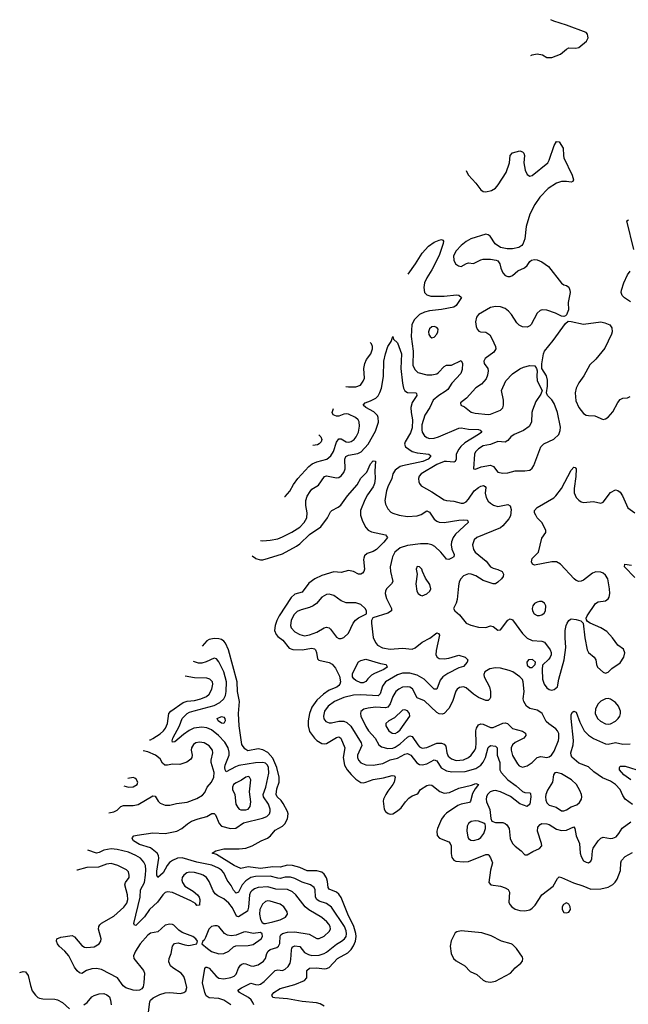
# Model space of a CAD drawing. Header units: inches. Extents: x 1550315 to 1685896, y 510706 to 640504.
# Tile 320 of 452: x 1601162 to 1606136, y 616355 to 624399. Entities that reach past the tile are written whole.
import ezdxf

# ---------------------------------------------------------------- set-up
doc = ezdxf.new("R2010")
doc.units = ezdxf.units.IN
doc.header["$MEASUREMENT"] = 0
doc.layers.add('B6601', color=7, linetype='Continuous')
doc.layers.add('B6602', color=7, linetype='Continuous')

msp = doc.modelspace()

# ---------------------------------------------------------------- linework, layer by layer
at = {"layer": 'B6601', "color": 5}
for points, elevation in [([(1603087.7, 620000), (1603090, 619998.2), (1603130, 619986), (1603150, 619986.2), (1603194.1, 620000)], 620), ([(1603973.7, 620000), (1603970.2, 619990), (1603978.7, 619910), (1603973.7, 619890), (1603963.1, 619876.9), (1603950, 619868), (1603930, 619868.2), (1603890, 619891), (1603850, 619899.7), (1603790, 619882.7), (1603730, 619888.2), (1603630, 619857.9), (1603574, 619830), (1603524.1, 619795.9), (1603470, 619721.8), (1603410, 619704.7), (1603380.3, 619679.7), (1603282.8, 619530), (1603262.4, 619490), (1603249.5, 619450), (1603244.8, 619410), (1603256.4, 619376.4), (1603270, 619359.7), (1603311, 619330), (1603363.6, 619263.6), (1603393.4, 619253.4), (1603470, 619250.1), (1603550, 619264.7), (1603570, 619259), (1603578.5, 619250), (1603586, 619230), (1603596.7, 619176.7), (1603607.5, 619167.5), (1603690, 619146.7), (1603714.1, 619134.1), (1603741.9, 619101.9), (1603776, 619036), (1603783, 618990), (1603778.1, 618970), (1603770, 618958.6), (1603754, 618946), (1603690, 618920.6), (1603643.9, 618890), (1603590, 618839.1), (1603550, 618782.2), (1603529.6, 618730), (1603518.6, 618670), (1603518.3, 618630), (1603530, 618584.9), (1603570, 618528.7), (1603590.2, 618510), (1603630, 618485.5), (1603650, 618482), (1603670, 618485.9), (1603750, 618535.1), (1603770, 618540.2), (1603787.2, 618530), (1603819, 618450), (1603804.2, 618370), (1603816, 618310), (1603839.2, 618270), (1603870, 618233.2), (1603910, 618194.6), (1603950, 618167), (1603970, 618165), (1603990, 618169.3), (1604050, 618191.4), (1604134.8, 618205.2), (1604205.2, 618225.2), (1604221.1, 618221.1), (1604230.3, 618210), (1604221.5, 618170), (1604212.3, 618150), (1604170, 618097.2), (1604154.1, 618070), (1604136, 618030), (1604133.3, 618013.3), (1604140.2, 617950), (1604150.2, 617930.2), (1604172.9, 617912.9), (1604190, 617908.2), (1604210, 617912.1), (1604250, 617935), (1604280, 617960), (1604314, 618010), (1604341.7, 618038.2), (1604370, 618056.9), (1604407.8, 618072.2), (1604419.1, 618080.9), (1604437.2, 618110), (1604490, 618142), (1604510, 618146.7), (1604530, 618144.4), (1604594.7, 618094.7), (1604630, 618080.2), (1604674.1, 618085.9), (1604750, 618120.7), (1604855.3, 618144.7), (1604890, 618158.3), (1604910, 618150.7), (1604883.6, 618116.4), (1604861.8, 618078.2), (1604846.4, 618013.6), (1604837.2, 618002.8), (1604770, 617989.4), (1604742.1, 617977.9), (1604650, 617917.7), (1604630, 617897.6), (1604610, 617866.2), (1604576.5, 617790), (1604570.3, 617770), (1604574.6, 617734.6), (1604591.7, 617711.7), (1604670, 617682), (1604681.1, 617670), (1604689.1, 617649.1), (1604688.2, 617588.2), (1604693.7, 617553.7), (1604710, 617532.4), (1604725.1, 617525.1), (1604790, 617519.6), (1604830, 617522.8), (1604970, 617577.7), (1604990, 617578.4), (1604994.7, 617574.7), (1605010, 617550.7), (1605025.7, 617510), (1605009.1, 617450), (1604994.9, 617350), (1605011.3, 617330), (1605090, 617320.3), (1605130, 617307.4), (1605153, 617293), (1605164.2, 617270), (1605159.5, 617190), (1605167.2, 617170), (1605183.1, 617150), (1605210, 617132), (1605250, 617122.2), (1605290, 617119.6), (1605330, 617127.2), (1605350, 617139.3), (1605374.8, 617165.2), (1605430, 617250.6), (1605520.9, 617319.1), (1605556.2, 617383.8), (1605570, 617395.5), (1605590, 617392), (1605687.5, 617347.5), (1605764.1, 617324.1), (1605830, 617294.6), (1605910, 617297.8), (1605970, 617312.2), (1606010, 617334), (1606028.5, 617351.5), (1606043.3, 617376.7), (1606072.3, 617447.7), (1606074.8, 617510), (1606079.8, 617530), (1606110, 617561.2), (1606170, 617595)], 620), ([(1604205.1, 620000), (1604190.1, 619930), (1604193, 619890), (1604210.2, 619810), (1604200.3, 619790), (1604160.8, 619750), (1604151.3, 619730), (1604149.3, 619710), (1604160.6, 619670), (1604201.3, 619590), (1604201.1, 619570), (1604169.4, 619550.6), (1604046.4, 619513.6), (1604037.6, 619490), (1604037.4, 619470), (1604051, 619351), (1604069.2, 619310), (1604086, 619290), (1604126.6, 619266.6), (1604190, 619256.8), (1604290, 619265.3), (1604370, 619257.1), (1604393.8, 619266.2), (1604450, 619314), (1604513.7, 619346.3), (1604570.4, 619390.4), (1604584.9, 619384.9), (1604591.5, 619370), (1604564.5, 619244.5), (1604563.6, 619210), (1604572.7, 619190), (1604590, 619180.3), (1604630, 619177.6), (1604670, 619183.2), (1604750, 619206.4), (1604802.8, 619190), (1604825.5, 619170), (1604818, 619150), (1604790, 619113.6), (1604750, 619102.8), (1604661.9, 619058.1), (1604618.8, 619030), (1604597.7, 619002.3), (1604570, 618929.6), (1604550, 618929.8), (1604466.8, 619010), (1604410, 619045), (1604350, 619061), (1604290, 619059.7), (1604250, 619047.2), (1604151.4, 618988.6), (1604126.2, 618953.8), (1604108.2, 618891.8), (1604090, 618874.7), (1603950, 618882.1), (1603890, 618880.1), (1603810, 618862.8), (1603735.2, 618830), (1603683.8, 618790), (1603653.7, 618750), (1603643.2, 618710), (1603647.3, 618687.3), (1603664.2, 618664.2), (1603690, 618653.4), (1603710, 618653.7), (1603770, 618668.4), (1603810, 618668.3), (1603836.3, 618656.3), (1603867.7, 618627.7), (1603953, 618490), (1603956.6, 618470), (1603922.8, 618390), (1603922.7, 618370), (1603929.4, 618350), (1603950, 618328.4), (1603991.4, 618311.4), (1604050, 618309.5), (1604130, 618322), (1604190, 618351), (1604250, 618365.4), (1604310, 618399.8), (1604330, 618403.8), (1604357.8, 618390), (1604408.7, 618328.7), (1604430, 618315.4), (1604451.8, 618311.8), (1604490, 618319.1), (1604550, 618352.9), (1604570, 618343.5), (1604607.4, 618287.4), (1604650, 618263), (1604693.8, 618253.8), (1604802.6, 618257.4), (1604890, 618282.7), (1604930, 618309.5), (1604950, 618332.1), (1604967.9, 618370), (1604990, 618452), (1605010, 618468.4), (1605050, 618462.7), (1605063.8, 618450), (1605065.1, 618390), (1605086.6, 618330), (1605086.7, 618270), (1605095.8, 618250), (1605151.1, 618190), (1605220.4, 618140.4), (1605270, 618093.7), (1605290, 618084.5), (1605330, 618081.3), (1605336.2, 618076.2), (1605340.2, 618050), (1605330, 617989.2), (1605307.9, 617972.1), (1605250, 617991.8), (1605172.1, 618052.1), (1605090, 618091.9), (1605050, 618101.1), (1605030, 618099.1), (1605007.7, 618090), (1604986, 618070), (1604976.6, 618050), (1604974.2, 618030), (1604977.4, 618010), (1605005.3, 617945.3), (1605012.7, 617872.8), (1605020.7, 617850), (1605050, 617840.8), (1605110, 617839.3), (1605130, 617833), (1605142.2, 617822.2), (1605161.1, 617790), (1605170.7, 617710.7), (1605189.5, 617669.5), (1605210, 617646.5), (1605261.3, 617610), (1605290, 617576.3), (1605295.5, 617575.5), (1605310, 617574.9), (1605355.5, 617604.5), (1605410, 617627.6), (1605428, 617650), (1605427.1, 617670), (1605393.3, 617770), (1605397.5, 617802.5), (1605414.9, 617825.1), (1605430, 617831.4), (1605470, 617830.2), (1605490, 617823.2), (1605550, 617784.9), (1605590, 617774.3), (1605630, 617778.2), (1605690, 617803.8), (1605698.9, 617790), (1605710.2, 617730), (1605736.1, 617670), (1605743.1, 617590), (1605750, 617562.8), (1605770, 617528.4), (1605790, 617514.9), (1605810, 617510.6), (1605830, 617524), (1605837.7, 617542.3), (1605842, 617610), (1605848, 617630), (1605890, 617690.2), (1605910, 617712.1), (1605930, 617720.6), (1605990.5, 617709.5), (1606010, 617711), (1606035.8, 617724.2), (1606057.8, 617750), (1606085.6, 617794.4), (1606155.1, 617844.9)], 640), ([(1604691.9, 620000), (1604670, 619988.2), (1604650, 619991.5), (1604643.1, 620000)], 640), ([(1604943.7, 620000), (1604974.6, 619974.6), (1605010.3, 619930), (1605030, 619916.9), (1605070, 619907.4), (1605104.9, 619890), (1605115.8, 619870), (1605112.2, 619850), (1605100.3, 619830), (1605070, 619802.6), (1605050, 619791.1), (1605030, 619791), (1604950, 619816.8), (1604890, 619855.7), (1604852.3, 619870), (1604828.6, 619871.4), (1604790, 619855.4), (1604766.5, 619830), (1604754.6, 619805.4), (1604747.2, 619770), (1604738.2, 619661.8), (1604729.1, 619630.9), (1604708.2, 619590), (1604717.3, 619570), (1604756.7, 619536.7), (1604810.2, 619470.2), (1604850, 619451.3), (1604910, 619436.9), (1604970, 619434), (1605010, 619446.7), (1605030, 619441.6), (1605070, 619410.7), (1605090, 619414), (1605150, 619492.7), (1605170, 619505.5), (1605190, 619495.5), (1605270, 619383.1), (1605310, 619346.3), (1605350, 619327.9), (1605430, 619322), (1605450, 619314.4), (1605497.1, 619250), (1605505.5, 619230), (1605505.5, 619210), (1605498, 619190), (1605485.9, 619174.1), (1605435.5, 619124.5), (1605430.4, 619089.6), (1605435.2, 619010), (1605447.6, 618970), (1605470, 618940.3), (1605490, 618926.9), (1605510, 618922.8), (1605530, 618926.3), (1605556.9, 618950), (1605568, 619010), (1605612.4, 619170), (1605626.3, 619270), (1605618.9, 619350), (1605619.1, 619410), (1605627.1, 619450), (1605635.8, 619470), (1605648.8, 619491.2), (1605660.6, 619499.4), (1605670, 619503.7), (1605710, 619498.7), (1605746.6, 619486.6), (1605766.8, 619470), (1605779, 619350), (1605799.8, 619250), (1605810, 619229.1), (1605856.5, 619190), (1605870.2, 619170.2), (1605875.3, 619130), (1605883.8, 619110), (1605930, 619068), (1605950, 619059.1), (1605970, 619067.7), (1606002, 619098), (1606070, 619143.9), (1606098.8, 619190), (1606106.7, 619226.7), (1606095.9, 619255.9), (1606048.9, 619288.9), (1606006.9, 619350), (1605960, 619400), (1605911.4, 619431.4), (1605825.2, 619470), (1605803.3, 619483.3), (1605794.8, 619494.8), (1605792, 619510), (1605798.7, 619530), (1605866.6, 619630), (1605890, 619642), (1605950, 619651.8), (1605970, 619666.7), (1605978.3, 619681.7), (1605984.2, 619710), (1605983.1, 619750), (1605967.4, 619830), (1605950, 619861.1), (1605930, 619876.5), (1605910, 619884.8), (1605870, 619887.6), (1605842.7, 619877.3), (1605770, 619818.9), (1605750, 619811.1), (1605730, 619809.7), (1605710, 619817.4), (1605693.6, 619830), (1605580.7, 619950), (1605550, 619969.6), (1605510, 619969.7), (1605370, 619941.6), (1605351.6, 619951.6), (1605343.6, 619970), (1605350, 619996.3), (1605353.5, 620000)], 660), ([(1606190, 619842.4), (1606105.2, 619930), (1606106, 619950), (1606163.1, 619943.1)], 640), ([(1603650, 616339.1), (1603618.3, 616358.3), (1603587.6, 616367.6), (1603470, 616379.1), (1603350, 616399.6), (1603247.5, 616407.5), (1603231.1, 616411.1), (1603224.4, 616424.4), (1603223.5, 616430), (1603239.8, 616450), (1603290, 616485), (1603410, 616515.5), (1603489.7, 616550), (1603507.4, 616570), (1603508.5, 616631.5), (1603530, 616649.1), (1603590, 616652.8), (1603650, 616643.9), (1603670, 616646.8), (1603690, 616656.3), (1603759.8, 616730), (1603843.6, 616776.4), (1603870, 616801.9), (1603890, 616831.9), (1603905.1, 616870), (1603911.3, 616908.7), (1603910, 616933), (1603892.9, 616990), (1603843.7, 617090), (1603790, 617227), (1603770, 617255.6), (1603750, 617272.4), (1603690, 617296.4), (1603682.1, 617310), (1603677.5, 617357.5), (1603668.9, 617388.9), (1603650, 617417.2), (1603630, 617433.8), (1603590, 617445.5), (1603510, 617446.1), (1603450, 617473.7), (1603390, 617487.6), (1603350, 617491.6), (1603290, 617476.3), (1603230, 617477.9), (1603130, 617464.1), (1603030, 617478.2), (1602970, 617464.8), (1602914.5, 617490), (1602770, 617578.7), (1602735.3, 617590), (1602764, 617610), (1602830, 617625.5), (1602955.8, 617624.2), (1603009.2, 617630), (1603062.7, 617650), (1603134, 617690), (1603187, 617713), (1603210.9, 617730), (1603250, 617777.2), (1603308.5, 617811.5), (1603329, 617830), (1603349.2, 617870), (1603357, 617910), (1603351.2, 617930), (1603315.9, 617995.9), (1603298.9, 618018.9), (1603265.7, 618050), (1603257.3, 618070), (1603263.9, 618116.1), (1603282.5, 618170), (1603283.5, 618210), (1603264.2, 618290), (1603230, 618366.8), (1603190, 618411.2), (1603150, 618435), (1603110, 618441.4), (1603026.8, 618426.8), (1603001.1, 618441.1), (1602978, 618478), (1602954.2, 618630), (1602949.4, 618730.6), (1602957.8, 618830), (1602942.3, 618910), (1602938.7, 618990), (1602869, 619250), (1602844.6, 619304.6), (1602830, 619321.8), (1602810, 619335.3), (1602790, 619342), (1602750, 619344.5), (1602710, 619335.5), (1602690, 619324.9), (1602653.1, 619282.1)], 620), ([(1603074.1, 616350), (1603067.4, 616370), (1603052.2, 616392.2), (1603031.5, 616411.5), (1602957.7, 616450), (1602943.5, 616470), (1602973.3, 616490), (1603050, 616527.6), (1603090, 616516.8), (1603110, 616515.2), (1603130, 616520.6), (1603159.6, 616540.4), (1603250, 616630.2), (1603270, 616636.9), (1603310, 616632.3), (1603330, 616640.7), (1603355.3, 616664.7), (1603371.3, 616690), (1603378.5, 616721.5), (1603382.2, 616797.8), (1603386, 616814), (1603394.5, 616825.5), (1603410, 616831.6), (1603450, 616826), (1603490, 616778.5), (1603521, 616761), (1603550, 616754.9), (1603610, 616756.8), (1603650, 616768.8), (1603670, 616780.8), (1603750, 616847.2), (1603790.8, 616870), (1603816.1, 616890), (1603828.7, 616910), (1603832.8, 616930), (1603830, 616954.3), (1603815.4, 616990), (1603708.6, 617148.6), (1603670, 617177.2), (1603610, 617198.2), (1603589.9, 617210), (1603579.9, 617230), (1603576.3, 617290), (1603567, 617310), (1603538.9, 617330), (1603470, 617351.4), (1603410, 617383), (1603373.6, 617393.6), (1603330, 617393.3), (1603290, 617383.1), (1603270, 617384.3), (1603210, 617401.1), (1603090, 617398.9), (1603050, 617391.9), (1603010, 617365), (1602980.3, 617330), (1602950, 617272.3), (1602930, 617262.2), (1602910, 617286.8), (1602890, 617326.6), (1602856.5, 617370), (1602829.1, 617430), (1602811.4, 617450), (1602787, 617467), (1602731.7, 617491.7), (1602610, 617516.2), (1602490, 617552.5), (1602450, 617548), (1602409.7, 617530.3), (1602386.3, 617513.7), (1602365.7, 617490), (1602334.9, 617430), (1602290, 617392), (1602282.8, 617410), (1602282.3, 617442.3), (1602298, 617550), (1602295.9, 617570), (1602286, 617590), (1602230, 617632.3), (1602141.6, 617661.6), (1602091.3, 617690), (1602080.7, 617710), (1602083.5, 617716.5), (1602095.1, 617730), (1602121.9, 617738.1), (1602250, 617754.8), (1602350, 617751.1), (1602445.2, 617770), (1602486, 617790), (1602532.7, 617830), (1602566, 617850), (1602619.3, 617870), (1602690, 617889.2), (1602733.1, 617913.1), (1602750, 617914.9), (1602762.8, 617902.8), (1602791.4, 617831.4), (1602811.7, 617810), (1602884, 617790), (1602927.2, 617792.8), (1602990, 617836.8), (1603145.2, 617874.8), (1603182.6, 617890), (1603202.8, 617910), (1603209.8, 617930), (1603209.9, 617950), (1603195.7, 617990), (1603154.7, 618050), (1603150.8, 618070), (1603173.8, 618130), (1603197.5, 618242.5), (1603196.2, 618290), (1603187.6, 618310), (1603170, 618324.5), (1603150, 618329.2), (1603090, 618328.8), (1602953.5, 618306.5), (1602924.2, 618295.8), (1602850, 618253.7), (1602840.2, 618270), (1602838.6, 618290), (1602842.2, 618310), (1602873.5, 618390), (1602874.6, 618414.6), (1602866.4, 618450), (1602837, 618497), (1602786.9, 618550), (1602730, 618596.1), (1602690, 618614), (1602650, 618620.4), (1602585.2, 618610), (1602547.7, 618592.3), (1602499.5, 618560.5), (1602430, 618498.3), (1602410, 618497.2), (1602406.5, 618506.5), (1602414, 618530), (1602468.8, 618630), (1602490.8, 618689.2), (1602529.2, 618730.8), (1602550, 618742.5), (1602586.2, 618753.8), (1602750, 618796.1), (1602798.1, 618821.9), (1602830.6, 618850), (1602843, 618877), (1602849.9, 618910.1), (1602852.9, 618990), (1602830, 619072.3), (1602790, 619153.5), (1602770, 619176.9), (1602750, 619183.1), (1602686.5, 619153.5), (1602650, 619142.7), (1602623.3, 619143.3), (1602582.3, 619156.3)], 640), ([(1602222.3, 618514.5), (1602230, 618515.5), (1602250, 618525.4), (1602310, 618566), (1602337, 618590), (1602352.5, 618610), (1602370, 618648.7), (1602380.8, 618730), (1602398.2, 618750), (1602498.3, 618821.7), (1602530, 618831.5), (1602590, 618838), (1602641.3, 618850), (1602687.1, 618870), (1602710, 618889.3), (1602732.2, 618930), (1602740.8, 618970), (1602736.1, 618990), (1602716.9, 619010), (1602690, 619018.9), (1602590, 619023), (1602513.9, 619034.8)], 660), ([(1606170, 617986.6), (1606110, 618031.5), (1606090, 618060.7), (1606068.8, 618110), (1606030.9, 618150), (1605990, 618177), (1605923.9, 618203.9), (1605854.4, 618254.4), (1605810, 618296.1), (1605730, 618323.9), (1605674.1, 618374.1), (1605667.7, 618390), (1605667.1, 618410), (1605685.4, 618474.6), (1605688.8, 618510), (1605668.8, 618691.2), (1605670, 618722), (1605679.6, 618740.4), (1605690, 618750.6), (1605710, 618742.8), (1605740.6, 618660.6), (1605775.7, 618590), (1605810, 618554), (1605850, 618527.2), (1605950, 618481.7), (1605970, 618480.6), (1606030, 618493.2), (1606090, 618480.2), (1606150, 618483.6)], 640), ([(1601889.7, 617919.9), (1601930, 617927.7), (1601959.2, 617940.8), (1601989.2, 617970.8), (1602010, 617980.2), (1602090, 617979.8), (1602130, 617987.1), (1602250, 618056.9), (1602270, 618054.4), (1602293.9, 618013.9), (1602310, 617997.7), (1602350, 617982.2), (1602390, 617983.2), (1602443.3, 617996.7), (1602530, 618007.7), (1602610, 618035.6), (1602656.5, 618063.5), (1602674.8, 618085.2), (1602694.6, 618130), (1602730.3, 618169.7), (1602748.3, 618210), (1602749.9, 618250.1), (1602727.1, 618330), (1602725.6, 618350), (1602741.2, 618410), (1602737.1, 618430), (1602710, 618466.6), (1602670, 618491.3), (1602630, 618496.8), (1602602.4, 618490), (1602582.7, 618477.3), (1602565.6, 618450), (1602563.5, 618430), (1602570.1, 618390), (1602568.1, 618370), (1602561.4, 618358.6), (1602527.8, 618332.2), (1602470, 618314.9), (1602410, 618317), (1602370, 618307.9), (1602348.8, 618308.8), (1602330, 618325.7), (1602310, 618359.3), (1602271.9, 618390), (1602210, 618417.6), (1602172.1, 618424.9)], 660), ([(1606155.4, 618190), (1606100.4, 618230), (1606063, 618270), (1606063, 618290), (1606070, 618299.3), (1606110, 618299.6), (1606250, 618256.6)], 620), ([(1602013, 618140.6), (1602050, 618127.7), (1602090, 618132.4), (1602122, 618150), (1602127, 618170), (1602113.4, 618193.4), (1602102, 618202), (1602090, 618206.6), (1602046.2, 618200)], 680), ([(1602886, 616350), (1602830, 616387.7), (1602790, 616401), (1602710, 616407.1), (1602684.7, 616424.7), (1602674, 616450), (1602656.2, 616530), (1602673.5, 616646.5), (1602682.7, 616657.3), (1602690, 616659.1), (1602710, 616650.2), (1602766, 616586), (1602790, 616569.5), (1602830, 616563.1), (1602886.3, 616573.7), (1602914, 616586), (1602930, 616600.3), (1602950.7, 616650), (1602966.4, 616673.6), (1602978.1, 616681.9), (1602990, 616687.3), (1603010, 616685.6), (1603050, 616670.2), (1603070, 616667.8), (1603110, 616678.5), (1603153.7, 616706.3), (1603169.8, 616730), (1603180.5, 616770), (1603192.5, 616790), (1603210, 616802), (1603262.3, 616817.7), (1603278, 616830), (1603287.1, 616852.9), (1603289.4, 616910.6), (1603296.4, 616923.6), (1603310, 616934.6), (1603350, 616945.5), (1603410, 616948.1), (1603527.7, 616927.7), (1603590, 616892.9), (1603610, 616893.5), (1603650, 616911.1), (1603691.4, 616948.6), (1603701.1, 616970), (1603698.3, 616990), (1603688.2, 617010), (1603670.6, 617030), (1603630, 617065.2), (1603526, 617126), (1603494.6, 617150), (1603417.1, 617250), (1603390, 617274.1), (1603350, 617292.1), (1603254.9, 617294.9), (1603190, 617314.8), (1603110, 617308.8), (1603081.6, 617298.4), (1603057.7, 617282.3), (1603047, 617270), (1603039.5, 617250), (1603032.7, 617147.3), (1603023.9, 617116.1), (1602950, 617068.9), (1602934.1, 617074.1), (1602901.8, 617141.8), (1602870, 617181.5), (1602830, 617216.8), (1602780.4, 617240.4), (1602757.9, 617257.9), (1602741.9, 617281.9), (1602710, 617356.9), (1602688.5, 617390), (1602660.5, 617410), (1602638.5, 617418.5), (1602590, 617431.7), (1602550, 617435.4), (1602528.5, 617430), (1602501.8, 617410), (1602490.1, 617389.9), (1602487.5, 617370), (1602490.9, 617350), (1602510, 617321.3), (1602578.8, 617278.8), (1602616.1, 617250), (1602629.1, 617230), (1602634.7, 617210), (1602630, 617165.2), (1602610, 617162), (1602597.2, 617177.2), (1602561.4, 617201.4), (1602410, 617269.1), (1602370, 617274.8), (1602350, 617267.3), (1602330.2, 617250), (1602289.2, 617190.7), (1602222.2, 617130), (1602181, 617070), (1602110, 616998.3), (1602100.1, 617000.1), (1602094.2, 617014.2), (1602146.7, 617230), (1602148.4, 617290), (1602180.4, 617350), (1602190.9, 617410.9), (1602193.6, 617453.6), (1602189.2, 617490), (1602176.8, 617516.8), (1602147.9, 617547.9), (1602110, 617570.9), (1602050, 617597.3), (1601958.8, 617618.8), (1601910, 617624.9), (1601850, 617615), (1601810, 617594.8), (1601790, 617589.8), (1601718.2, 617613)], 660), ([(1602212.7, 616270), (1602224.4, 616375.6), (1602232, 616390), (1602253, 616407), (1602305.9, 616434.1), (1602350, 616448.2), (1602390, 616452.3), (1602476.5, 616443.5), (1602503.7, 616450), (1602518.1, 616461.9), (1602527.6, 616492.4), (1602514.6, 616550), (1602502.1, 616582.1), (1602480.4, 616610), (1602412.3, 616652.3), (1602394, 616670), (1602381.2, 616701.2), (1602383.8, 616730), (1602399.8, 616770), (1602409.8, 616830.2), (1602427.3, 616852.7), (1602458, 616858), (1602510, 616840.3), (1602544.2, 616835.8), (1602608, 616850), (1602615.3, 616870), (1602601.2, 616890), (1602577.2, 616910), (1602490, 616941.7), (1602461.5, 616961.5), (1602420.1, 617000.1), (1602410, 617006.6), (1602390, 617009.5), (1602350, 617000.5), (1602290, 616947.8), (1602230, 616934.8), (1602210, 616920.4), (1602144.9, 616850), (1602109.2, 616790), (1602093.1, 616750), (1602093.7, 616730), (1602172.4, 616632.4), (1602180.3, 616610), (1602176.4, 616530), (1602170, 616498), (1602159.3, 616480.7), (1602142, 616470), (1602112.4, 616467.6), (1602090, 616471.2), (1602029.7, 616489.7), (1602006.5, 616506.5), (1601962, 616570), (1601830, 616638), (1601790, 616646.4), (1601750, 616644.7), (1601708.2, 616631.8), (1601670, 616607), (1601650, 616611.6), (1601630, 616629.6), (1601610, 616659.6), (1601562.7, 616750), (1601530, 616788), (1601482.9, 616830), (1601469.7, 616849.7), (1601463.7, 616870), (1601465.2, 616890), (1601496.6, 616903.4), (1601590, 616915.8), (1601610, 616906), (1601670, 616834), (1601690, 616822.6), (1601710, 616818.9), (1601770, 616825.5), (1601811.6, 616850), (1601824.2, 616870), (1601828.2, 616890), (1601806.9, 616970), (1601808.2, 616990), (1601816.4, 617003.6), (1601830, 617016.5), (1601930, 617076), (1602012.4, 617147.6), (1602037.8, 617182.2), (1602044.9, 617210), (1602043.7, 617250), (1602021.6, 617330), (1602026, 617350), (1602055.8, 617390), (1602057.2, 617410), (1602050, 617438), (1602034.6, 617454.6), (1601963, 617490), (1601910, 617504.3)], 680), ([(1601910, 617504.3), (1601870, 617499.3), (1601805.3, 617474.7), (1601710, 617472.5), (1601630, 617452.1), (1601627.5, 617450.6)], 680), ([(1601161.6, 616614.7), (1601190, 616624.2), (1601210, 616619.5), (1601230.2, 616590), (1601248.7, 616508.7), (1601264.6, 616464.6), (1601290, 616428.9), (1601310, 616410.3), (1601324.2, 616404.2), (1601350, 616398.2), (1601450, 616397.4), (1601470, 616391.8), (1601510.2, 616370.2), (1601570, 616318)], 680), ([(1601687, 616350), (1601712, 616370), (1601750, 616414.8), (1601770, 616427.3), (1601810, 616439.1), (1601850, 616442.8), (1601873.2, 616433.2), (1601894.6, 616414.6), (1601904.9, 616390), (1601910.5, 616350)], 680)]:
    msp.add_lwpolyline(points, dxfattribs=dict(at, elevation=elevation))
for points, elevation in [([(1604410, 619932.7), (1604400.7, 619910), (1604410.8, 619870), (1604398, 619790), (1604406.7, 619730), (1604417.6, 619710), (1604436.7, 619696.7), (1604450, 619693.4), (1604490, 619707.4), (1604514, 619730), (1604521.6, 619750), (1604514, 619786), (1604477.3, 619837.2), (1604452.3, 619890), (1604449, 619910), (1604430, 619929)], 660), ([(1603690, 619704.8), (1603670, 619702), (1603630, 619680.9), (1603586, 619630), (1603560.9, 619610), (1603530, 619595.5), (1603461.5, 619578.5), (1603430, 619563.2), (1603403.4, 619536.6), (1603380.4, 619490), (1603373.9, 619450), (1603380.2, 619430), (1603410, 619399.3), (1603450, 619375.3), (1603490, 619366.4), (1603530, 619372.7), (1603590, 619396.1), (1603650, 619431.8), (1603670, 619436), (1603690, 619430.2), (1603701, 619421), (1603750, 619354.4), (1603770, 619343.7), (1603790, 619343.7), (1603810, 619350.4), (1603850, 619387.7), (1603886.9, 619470), (1603906.3, 619493.7), (1603930, 619512.2), (1603996.2, 619543.8), (1603997, 619570), (1603985.6, 619590), (1603950, 619621.3), (1603910, 619634.8), (1603830, 619634.2), (1603790, 619652), (1603730, 619695)], 640), ([(1605410, 619646.9), (1605390, 619641.7), (1605370, 619629.6), (1605354.6, 619610), (1605349.2, 619590), (1605351.4, 619570), (1605366, 619546), (1605390, 619531.3), (1605410, 619530.2), (1605430, 619536.9), (1605448.2, 619550), (1605459.8, 619570), (1605460.4, 619610), (1605450, 619631.6), (1605430, 619645.1)], 680), ([(1603970, 618981.7), (1603950, 618981.9), (1603910, 618999.5), (1603892.7, 619012.7), (1603881.6, 619030), (1603882.4, 619057.6), (1603930, 619152.2), (1603950, 619164.1), (1603990, 619174.4), (1604110, 619139.1), (1604156, 619130), (1604165.5, 619110), (1604136.4, 619090), (1604061.6, 619058.4), (1604037, 619043), (1604005.7, 619014.3), (1603990, 618993.3)], 620), ([(1605352.7, 619172.7), (1605321, 619170), (1605306.4, 619150), (1605310, 619126), (1605330, 619106.8), (1605350, 619107.3), (1605375.3, 619130), (1605377.2, 619150)], 660), ([(1605050, 619104.8), (1605004.2, 619095.8), (1604963.1, 619070), (1604955.2, 619050), (1604957.2, 619030), (1605000.2, 618950), (1605009.4, 618910), (1605010, 618862.7), (1605004.6, 618850), (1604990, 618837.2), (1604970, 618836.8), (1604910, 618862.5), (1604869.9, 618889.9), (1604810, 618941), (1604790, 618948.4), (1604755.8, 618944.2), (1604735.8, 618930), (1604725.7, 618914.3), (1604697.6, 618830), (1604670, 618771.9), (1604630.5, 618729.5), (1604615.3, 618724.7), (1604590, 618728.6), (1604570, 618740.2), (1604470, 618835.5), (1604410, 618859.8), (1604371.2, 618931.2), (1604350, 618945.2), (1604330, 618949.9), (1604290, 618944.9), (1604261.3, 618930), (1604236, 618910), (1604210, 618870.9), (1604189.6, 618810), (1604170, 618781.9), (1604150, 618776.4), (1604070, 618782.1), (1604010, 618775.5), (1603974.4, 618765.6), (1603950, 618746), (1603945.8, 618730), (1603949.4, 618710), (1603990, 618624.9), (1604012.3, 618590), (1604066.6, 618530), (1604095.8, 618475.7), (1604117.5, 618457.5), (1604170, 618445.4), (1604210, 618448.6), (1604230, 618455.7), (1604270, 618483.8), (1604330, 618537.5), (1604350, 618548), (1604370, 618541.6), (1604414.3, 618474.3), (1604430, 618458), (1604450, 618448.9), (1604490, 618451.9), (1604570, 618488.9), (1604610, 618487.8), (1604630, 618479.8), (1604643.8, 618463.8), (1604652.3, 618410), (1604663.5, 618383.5), (1604690, 618360.1), (1604730, 618347.7), (1604787.7, 618352.3), (1604828.7, 618370), (1604850.6, 618390), (1604880.2, 618430), (1604888.8, 618451.2), (1604892.7, 618487.3), (1604890.4, 618590), (1604895.3, 618610), (1604910, 618636.9), (1604930, 618646.3), (1604950, 618643.7), (1605010, 618617.6), (1605030, 618616.1), (1605110, 618651.9), (1605130, 618653.8), (1605148.6, 618648.6), (1605190, 618607.2), (1605270, 618586.4), (1605294.7, 618570), (1605296.9, 618550), (1605282.6, 618530), (1605210, 618495), (1605190, 618475.1), (1605178.5, 618450), (1605177.7, 618430), (1605190, 618388.8), (1605230, 618319.5), (1605244, 618304), (1605270, 618291.3), (1605310, 618302.4), (1605350, 618330.2), (1605390, 618370.2), (1605421.8, 618378.2), (1605470, 618371.2), (1605490, 618376.1), (1605508.6, 618391.4), (1605530, 618423.7), (1605565, 618510), (1605569.2, 618530), (1605566.9, 618566.9), (1605556.4, 618590), (1605544.2, 618604.2), (1605485.4, 618645.4), (1605465.5, 618665.5), (1605430.8, 618730), (1605419.7, 618739.7), (1605390, 618758), (1605330, 618771.3), (1605302.4, 618790), (1605280.5, 618830), (1605277.4, 618850), (1605285.4, 618910), (1605276.9, 618990), (1605269.7, 619009.7), (1605249.4, 619030), (1605190.7, 619070.7), (1605163.1, 619083.1), (1605090, 619101.4)], 660), ([(1605970, 618853.5), (1605950, 618851), (1605910, 618831.9), (1605888.1, 618810), (1605868.4, 618770), (1605865, 618730), (1605884.4, 618690), (1605907.6, 618667.6), (1605950, 618645.8), (1605970, 618643.2), (1605990, 618646.8), (1606031.1, 618668.9), (1606053.3, 618690), (1606066.6, 618710), (1606072.8, 618730), (1606072.8, 618750), (1606056.1, 618790), (1606030, 618819.8), (1605990, 618847.6)], 660), ([(1604310, 618761.1), (1604290, 618756.9), (1604225, 618695), (1604179.3, 618670), (1604154, 618650), (1604153.1, 618630), (1604179.6, 618590), (1604206.4, 618570), (1604230, 618568.7), (1604250, 618579.3), (1604270, 618598.6), (1604349.6, 618710), (1604347.8, 618730), (1604330, 618752.4)], 680), ([(1602830, 618649.3), (1602810, 618651.6), (1602785, 618670), (1602776.3, 618690), (1602810, 618705), (1602830, 618700.7), (1602837.7, 618690), (1602842.1, 618670)], 620), ([(1605550.3, 618249.7), (1605534.3, 618245.7), (1605524.7, 618230), (1605516.8, 618170), (1605475.6, 618104.4), (1605461, 618070), (1605458.1, 618050), (1605461.8, 618021.8), (1605470, 618002), (1605490, 617982.2), (1605546.2, 617966.2), (1605590, 617936), (1605610, 617935.2), (1605630, 617943.5), (1605670, 617968.8), (1605714.3, 617985.7), (1605737.3, 618002.7), (1605754.2, 618030), (1605756.8, 618050), (1605752.7, 618070), (1605740.5, 618100.5), (1605711.6, 618150), (1605671.9, 618190), (1605590, 618238)], 660), ([(1603030, 618214.8), (1603010, 618211.6), (1602974.4, 618185.6), (1602930, 618164.8), (1602908.3, 618150), (1602899.7, 618130), (1602901.5, 618110), (1602920.9, 618070), (1602929.2, 617990), (1602943.1, 617963.1), (1602954.4, 617950), (1602970, 617943.8), (1603010, 617942.6), (1603030, 617949.5), (1603044.5, 617970), (1603050.7, 618010), (1603040.7, 618090), (1603049.7, 618190), (1603038.7, 618210)], 660), ([(1604886, 617854), (1604851.7, 617848.3), (1604828.8, 617831.2), (1604819.7, 617810), (1604816.6, 617770), (1604824.2, 617724.2), (1604830.3, 617710), (1604850, 617694.7), (1604870, 617692.1), (1604910, 617704.1), (1604930, 617717.7), (1604954, 617750), (1604968.5, 617790), (1604969.7, 617810), (1604965.3, 617825.3), (1604954.7, 617834.7), (1604910, 617851.2)], 640), ([(1603190, 617199.1), (1603170, 617194), (1603146.6, 617173.4), (1603125.3, 617130), (1603122.1, 617090), (1603130, 617048.2), (1603144.3, 617024.3), (1603156.3, 617016.3), (1603170, 617013.8), (1603230, 617028.3), (1603290, 617044.2), (1603333.3, 617066.7), (1603349.8, 617090), (1603347.9, 617110), (1603319.8, 617150), (1603290, 617172.1), (1603210, 617197)], 680), ([(1605630, 617182.7), (1605607.3, 617170), (1605596.3, 617150), (1605595.5, 617130), (1605610, 617104.9), (1605630, 617101.1), (1605650, 617107.4), (1605662.9, 617130), (1605659.6, 617150), (1605650, 617172.7)], 620), ([(1602756.9, 616996.9), (1602730, 616989.6), (1602707, 616970), (1602680.5, 616899.5), (1602670, 616879.3), (1602658.8, 616870), (1602650.8, 616850), (1602695.3, 616810), (1602730, 616787.2), (1602790, 616767.5), (1602830, 616769.2), (1602869.6, 616790), (1602910, 616823.1), (1602928.6, 616831.4), (1603030, 616835), (1603070, 616844.2), (1603134, 616890), (1603146, 616910), (1603143.7, 616930), (1603130, 616942), (1603070, 616934.6), (1603010, 616945.7), (1602990, 616945), (1602930, 616919.8), (1602890, 616913.8), (1602860.2, 616920.2), (1602834.2, 616934.2), (1602790, 616989.5), (1602776.6, 616996.6)], 680), ([(1604770, 616956), (1604733.4, 616946.6), (1604721.7, 616938.3), (1604687.9, 616872.1), (1604680.1, 616830), (1604687, 616770), (1604707.8, 616730), (1604730, 616709.4), (1604799.6, 616670), (1604843.4, 616623.4), (1604897.6, 616597.6), (1604950, 616551.2), (1604970, 616540.2), (1605010, 616535.2), (1605050, 616544.6), (1605171.8, 616610), (1605210, 616653), (1605257, 616690), (1605270, 616707.3), (1605274, 616730), (1605270, 616739), (1605222.9, 616810), (1605190, 616842.9), (1605177.2, 616850), (1605099, 616870), (1605015.2, 616915.2), (1604939.2, 616939.2)], 620)]:
    msp.add_lwpolyline(points, close=True, dxfattribs=dict(at, elevation=elevation))
at = {"layer": 'B6602', "color": 5}
for points, elevation in [([(1605338.1, 624106.4), (1605350, 624111.3), (1605390, 624119.6), (1605433.3, 624113.3), (1605470, 624089.4), (1605510, 624089.4), (1605581.1, 624118.9), (1605630, 624159), (1605650, 624169), (1605705.6, 624165.6), (1605730, 624173.2), (1605795.1, 624224.9), (1605806.4, 624250), (1605806, 624266), (1605801.1, 624281.1), (1605790, 624294), (1605630, 624355.6), (1605527.7, 624387.7), (1605503.7, 624399.4)], 680), ([(1604811.4, 623167.5), (1604814.7, 623154.7), (1604829.3, 623129.3), (1604890, 623064.9), (1604930, 623010.5), (1604950, 622997), (1604970, 622993.1), (1605016.3, 623003.7), (1605050, 623023.8), (1605071.8, 623050), (1605136.2, 623150), (1605166, 623230), (1605169.5, 623290), (1605190, 623310.7), (1605250, 623326.8), (1605270, 623321), (1605281, 623310), (1605287.3, 623290), (1605281.3, 623230), (1605292, 623170), (1605310, 623133.4), (1605330, 623121.6), (1605350, 623127), (1605477.4, 623230), (1605490, 623250.7), (1605530, 623372), (1605550, 623404.7), (1605570, 623401), (1605602, 623350), (1605604.9, 623290), (1605610, 623271.3), (1605678, 623130), (1605687.9, 623092.1), (1605683.5, 623076.5), (1605670, 623072), (1605630, 623077.2), (1605590, 623076.4), (1605550, 623064.1), (1605481.1, 623018.9), (1605411.4, 622948.6), (1605372.6, 622890), (1605330.2, 622810), (1605301.8, 622710), (1605290, 622608.7), (1605274.4, 622565.6), (1605265.8, 622554.2), (1605241.6, 622538.4), (1605190, 622527), (1605146.8, 622526.8), (1605090, 622537), (1605048, 622568), (1605007, 622630), (1604990, 622642.4), (1604970, 622646.6), (1604850, 622607.8), (1604810, 622587.9), (1604770, 622555.8), (1604730, 622512), (1604706.4, 622470), (1604710, 622436), (1604724.7, 622404.7), (1604747.5, 622387.5), (1604770, 622382), (1604812, 622408), (1604830, 622413.1), (1604870, 622407.3), (1604930, 622436.9), (1604950, 622441.7), (1605010, 622443.8), (1605054.6, 622434.6), (1605068.1, 622428.1), (1605085.5, 622405.5), (1605094, 622370), (1605110.7, 622330), (1605130, 622308.2), (1605150, 622300.5), (1605170, 622301.6), (1605189, 622310), (1605233.4, 622346.6), (1605286.8, 622373.2), (1605308.7, 622390), (1605330, 622424.7), (1605344.5, 622435.5), (1605370, 622440.5), (1605390, 622437.1), (1605430, 622420.3), (1605484.1, 622384.1), (1605590, 622247.7), (1605610, 622233), (1605630, 622227.7), (1605650, 622214.8), (1605658.4, 622190), (1605659.5, 622170), (1605645.3, 622090), (1605646, 622030), (1605630.7, 621989.3), (1605621, 621979), (1605610, 621974), (1605590, 621976), (1605541.5, 622001.4), (1605470, 622025.1), (1605432.3, 622027.7), (1605415.8, 622024.2), (1605390, 622002.7), (1605342, 621910), (1605330, 621896.9), (1605310, 621886.9), (1605270, 621889.7), (1605242.6, 621902.6), (1605223.6, 621923.6), (1605182, 621990), (1605157.5, 622017.5), (1605130, 622039.3), (1605090, 622054.3), (1605050, 622057.3), (1605010, 622048.8), (1604910.6, 621990), (1604895.8, 621970), (1604887.2, 621930), (1604892, 621892), (1604900.5, 621870), (1604914.2, 621854.2), (1604928.9, 621848.9), (1604970, 621845.8), (1605003.8, 621823.8), (1605024.3, 621790), (1605049.3, 621730), (1605052.2, 621710), (1605037.1, 621682.9), (1604965.7, 621630), (1604953.7, 621610), (1604957.6, 621590), (1604986.7, 621550), (1604990.4, 621530), (1604985.5, 621494.5), (1604975.3, 621464.7), (1604937.2, 621422.8), (1604890, 621391.2), (1604814.2, 621305.8), (1604764.9, 621270), (1604766, 621250), (1604797.6, 621237.6), (1604852.5, 621192.5), (1604883.5, 621183.5), (1604990, 621172.8), (1605010, 621176.5), (1605090.7, 621209.3), (1605110.8, 621229.2), (1605116, 621250), (1605115.1, 621290), (1605098.4, 621370), (1605135.6, 621450), (1605190, 621507.2), (1605250, 621547), (1605280.1, 621559.9), (1605330, 621573), (1605370.6, 621570.6), (1605386, 621550), (1605391.3, 621531.3), (1605387.3, 621490), (1605390.8, 621450), (1605431.3, 621368.7), (1605421.1, 621338.9), (1605380.1, 621279.9), (1605351.9, 621210), (1605346.7, 621190), (1605344.3, 621110), (1605324.6, 621075.4), (1605278.3, 621041.7), (1605202, 621010), (1605175.5, 620990), (1605150, 620961.5), (1605130, 620948.7), (1605070, 620954.3), (1605010, 620927.9), (1604950, 620916.5), (1604910, 620894.4), (1604886.7, 620870), (1604877.3, 620850), (1604871, 620731), (1604887.7, 620727.7), (1604934.3, 620745.7), (1605010, 620759.8), (1605034, 620750), (1605070, 620702), (1605110, 620693.1), (1605150, 620698), (1605210, 620713.8), (1605290, 620712.9), (1605330, 620718), (1605350, 620734.4), (1605363, 620757), (1605419.7, 620910), (1605446.5, 620933.5), (1605528, 620972), (1605566.6, 621010), (1605578.3, 621041.7), (1605581.2, 621070), (1605557.3, 621190), (1605530, 621264.2), (1605510, 621293.6), (1605476, 621330), (1605468, 621350), (1605475.9, 621404.1), (1605474.5, 621454.5), (1605466, 621490), (1605428, 621550), (1605428.9, 621588.9), (1605442, 621670), (1605449.5, 621690), (1605522.3, 621777.8), (1605622.7, 621917.3), (1605644.7, 621935.3), (1605670, 621934), (1605770, 621912.4), (1605910.6, 621930.6), (1605943.5, 621923.5), (1605985.4, 621905.4), (1606001, 621881), (1606004, 621850), (1605999.1, 621830), (1605944.4, 621715.6), (1605870, 621627), (1605821.4, 621578.6), (1605771.4, 621490), (1605730, 621431.1), (1605710.1, 621389.9), (1605700.4, 621350), (1605706.4, 621286.4), (1605730.2, 621230), (1605770, 621180.8), (1605790, 621169.1), (1605810, 621164.7), (1605862, 621162), (1605930, 621132.7), (1605950, 621137.1), (1605970, 621152.4), (1606010, 621195.8), (1606050, 621270.4), (1606070, 621296.5), (1606090, 621307.2), (1606130, 621310.4), (1606150, 621322)], 680), ([(1606182, 622522), (1606124, 622756), (1606136.4, 622763.6)], 680), ([(1604337.7, 622320.1), (1604396.4, 622403.6), (1604450, 622491.8), (1604503.6, 622550), (1604550, 622583), (1604590, 622599.1), (1604610, 622602.8), (1604619.1, 622599.1), (1604626, 622590), (1604622.4, 622570), (1604590, 622474), (1604530, 622354.5), (1604489.4, 622290), (1604470.8, 622250), (1604464.2, 622210), (1604470.2, 622170.2), (1604490.1, 622150.1), (1604521.2, 622141.2), (1604630, 622140.6), (1604731.3, 622151.3), (1604751.3, 622150), (1604772.7, 622130), (1604730, 622063.6), (1604710.6, 622050), (1604610, 622031.3), (1604510, 622021.9), (1604470, 622011.1), (1604429.3, 621990.7), (1604388.4, 621950), (1604367.5, 621910), (1604359.9, 621810), (1604377.2, 621690), (1604375.7, 621575.7), (1604390, 621541.7), (1604416.3, 621516.3), (1604490, 621497.4), (1604530, 621496.6), (1604570, 621507.3), (1604584, 621516), (1604630, 621566.4), (1604650, 621576.5), (1604690, 621576.8), (1604770, 621614.6), (1604779.3, 621590), (1604777.5, 621542.5), (1604766.5, 621510), (1604692.5, 621430), (1604661.6, 621378.4), (1604639.7, 621360.3), (1604586.5, 621330), (1604542, 621290), (1604514.4, 621230), (1604472.9, 621167.2), (1604449.2, 621090), (1604447.5, 621047.5), (1604451.6, 621030), (1604470, 620999.1), (1604490, 620984.6), (1604510, 620978.4), (1604550, 620980.7), (1604584.2, 620990), (1604750, 621063.2), (1604770, 621066), (1604830, 621053.2), (1604911.3, 621050), (1604925.9, 621045.9), (1604937.6, 621030), (1604912.6, 621010), (1604799, 620941), (1604767.1, 620912.9), (1604750.1, 620890), (1604730.1, 620850), (1604728.4, 620810), (1604719.6, 620790), (1604710, 620783.4), (1604650.9, 620790.9), (1604630, 620788.9), (1604570, 620765.3), (1604443.7, 620690), (1604426.3, 620670), (1604422.3, 620650), (1604424, 620624), (1604429.1, 620609.1), (1604443.8, 620590), (1604530, 620541.3), (1604630, 620475.5), (1604650.1, 620470.1), (1604710, 620466.7), (1604770, 620449.4), (1604790, 620450.2), (1604810, 620460.2), (1604830, 620481.2), (1604874.9, 620550), (1604910, 620577.2), (1604930, 620587.9), (1604953.2, 620593.2), (1604966.7, 620586.7), (1604970, 620576), (1604966.8, 620530), (1604974.9, 620494.9), (1604990, 620466.3), (1605008.3, 620448.3), (1605033.1, 620433.1), (1605070, 620421.2), (1605150, 620437.3), (1605170, 620427.7), (1605177.8, 620397.8), (1605173, 620347), (1605159.8, 620320.2), (1605110, 620264), (1605090, 620248.8), (1604896.5, 620170), (1604874.9, 620150), (1604862.6, 620110), (1604869.2, 620070), (1604882.8, 620050), (1604943.7, 620000)], 660), ([(1606152.9, 622092.9), (1606105.6, 622125.6), (1606086, 622146), (1606077.2, 622170), (1606079, 622190), (1606099.3, 622250), (1606130, 622316), (1606150, 622346)], 680), ([(1603129.3, 620144.7), (1603150, 620142.5), (1603210, 620146.1), (1603270, 620158.1), (1603310, 620173.6), (1603386.7, 620213.4), (1603450, 620253.7), (1603487.2, 620290), (1603509.1, 620330), (1603511.4, 620370), (1603500.8, 620430), (1603501.1, 620470), (1603512.3, 620507.7), (1603534.6, 620545.4), (1603550, 620562.8), (1603603.1, 620596.9), (1603652.8, 620667.2), (1603670, 620672.9), (1603750, 620656), (1603770, 620659.7), (1603790, 620672.8), (1603810, 620699.5), (1603820.7, 620730), (1603819.5, 620810), (1603827.1, 620830), (1603850, 620841.2), (1603926, 620854), (1603951.9, 620868.1), (1604010, 620931.9), (1604070, 621036.5), (1604093.4, 621110), (1604091.3, 621150), (1604085.2, 621165.2), (1604056.4, 621196.4), (1603991.1, 621230), (1603969.8, 621250.2), (1603986, 621270), (1604030, 621286.4), (1604071.7, 621308.3), (1604090, 621326.5), (1604105.3, 621354.7), (1604117.9, 621390), (1604135.4, 621484.6), (1604138.3, 621610), (1604150, 621670.6), (1604170, 621730.4), (1604198, 621770), (1604210.5, 621810.5), (1604218, 621790), (1604250, 621758), (1604281.5, 621670), (1604276.9, 621550), (1604289.6, 621429.6), (1604298.6, 621390), (1604310, 621368.2), (1604330, 621352.7), (1604398, 621350), (1604405.2, 621345.2), (1604407, 621330), (1604368.5, 621271.5), (1604357.5, 621230), (1604359.8, 621190), (1604371.3, 621130), (1604370, 621064), (1604355.9, 621024.1), (1604310.9, 620950), (1604306.3, 620930), (1604315, 620910), (1604370, 620872.1), (1604410, 620859.5), (1604506, 620850), (1604517.8, 620837.8), (1604518.5, 620830), (1604500.2, 620810), (1604456, 620790), (1604290, 620755.4), (1604270, 620748.5), (1604230, 620719.8), (1604211.8, 620690), (1604204, 620650), (1604170, 620582), (1604159.5, 620550), (1604144.7, 620470), (1604150, 620440.7), (1604170, 620403), (1604195.2, 620375.2), (1604210, 620366.5), (1604264, 620350), (1604330, 620339.8), (1604410, 620344.8), (1604443.7, 620356.3), (1604490, 620387), (1604510, 620376.4), (1604550, 620318.2), (1604570, 620302.7), (1604590, 620294.2), (1604630, 620290.9), (1604749.9, 620310.1), (1604792, 620312), (1604818, 620310), (1604824.5, 620304.5), (1604826.4, 620290), (1604724.5, 620195.5), (1604704.2, 620170), (1604690, 620132), (1604687.6, 620107.6), (1604693, 620073), (1604711.4, 620030), (1604710.4, 620010), (1604691.9, 620000)], 640), ([(1603826.3, 621402.4), (1603850, 621398.5), (1603910, 621399.2), (1603946.3, 621413.7), (1603970, 621445.5), (1603979.2, 621470), (1603973.5, 621550), (1603981.5, 621590), (1603997.2, 621622.8), (1604030.7, 621670), (1604045, 621710), (1604044.5, 621730), (1604037.3, 621750), (1604026.1, 621763.3)], 660), ([(1603326.8, 620502.6), (1603330, 620503), (1603370, 620548.2), (1603398.9, 620601.1), (1603433.6, 620650), (1603525, 620750), (1603552, 620770), (1603590, 620787.9), (1603671.2, 620808.8), (1603705.3, 620834.7), (1603727.5, 620872.5), (1603750, 620948.9), (1603770, 620974.2), (1603790, 620974.2), (1603830, 620950.2), (1603850, 620947.1), (1603870, 620952.5), (1603895.9, 620970), (1603912.8, 620990), (1603931.3, 621030), (1603938.9, 621078.9), (1603935, 621115), (1603927.3, 621130), (1603906.9, 621150), (1603850, 621176.8), (1603830, 621179.5), (1603810, 621175.9), (1603770, 621161.3), (1603750, 621160.3), (1603724.2, 621170), (1603716.5, 621190), (1603726.9, 621222.8)], 660), ([(1603607.1, 621007), (1603621.6, 620990), (1603629.6, 620970), (1603625.6, 620950), (1603610, 620932.7), (1603595.2, 620924.8), (1603558.4, 620919.3)], 680), ([(1603194.1, 620000), (1603310, 620036.3), (1603422.7, 620097.3), (1603450, 620117), (1603530, 620192.1), (1603623.1, 620256.9), (1603678.6, 620330), (1603701.5, 620378.5), (1603711.6, 620388.4), (1603764.2, 620415.8), (1603785.8, 620434.2), (1603841.5, 620510), (1603921, 620599), (1603950, 620652.4), (1603998.2, 620701.8), (1604030, 620770.4), (1604050, 620795.5), (1604070, 620792), (1604064.2, 620710), (1604067.4, 620650), (1604060.8, 620610), (1604050, 620581.6), (1604003.6, 620516.4), (1603982.3, 620477.7), (1603947.3, 620390), (1603945.7, 620350), (1603962, 620302), (1603990, 620250.4), (1604008.5, 620228.5), (1604035.9, 620215.9), (1604151.7, 620191.7), (1604167.3, 620170), (1604137.4, 620130), (1604078.7, 620070), (1604050, 620053.5), (1604002.2, 620037.8), (1603980.6, 620019.4), (1603973.7, 620000)], 620), ([(1605353.5, 620000), (1605400.9, 620050), (1605430, 620162), (1605462, 620210), (1605462, 620230), (1605429.5, 620290), (1605391.6, 620330), (1605378.7, 620350), (1605369.6, 620370), (1605369.7, 620390.3), (1605390, 620413.4), (1605526.2, 620493.8), (1605543.7, 620510), (1605589.6, 620570), (1605670, 620719.1), (1605690, 620742.8), (1605702, 620742), (1605710.3, 620730.3), (1605707.1, 620667.1), (1605692.3, 620570), (1605694.2, 620534.2), (1605710, 620495.3), (1605730, 620472.8), (1605750, 620460.9), (1605770, 620456), (1605850, 620462.4), (1605910, 620450.6), (1605930, 620457.3), (1605990, 620536.5), (1606030, 620557.6), (1606050, 620554), (1606070, 620538.4), (1606088.9, 620510), (1606132.2, 620412.2), (1606190.2, 620370)], 660), ([(1604643.1, 620000), (1604602.8, 620050), (1604554.6, 620094.6), (1604530, 620109.9), (1604497.7, 620117.7), (1604437.9, 620117.9), (1604330, 620104.5), (1604270, 620083), (1604227, 620050), (1604207.2, 620010), (1604205.1, 620000)], 640), ([(1603062, 620019.8), (1603087.7, 620000)], 620)]:
    msp.add_lwpolyline(points, dxfattribs=dict(at, elevation=elevation))
at = {"layer": 'B6602', "color": 5, "elevation": 680}
msp.add_lwpolyline([(1604550, 621893.7), (1604530, 621891), (1604510, 621874), (1604503.1, 621850), (1604506.1, 621826.1), (1604516, 621810), (1604530, 621798.8), (1604550, 621806), (1604570, 621831), (1604578.4, 621850), (1604580.7, 621870), (1604570, 621883.7)], close=True, dxfattribs=at)

doc.saveas('drawing.dxf')
